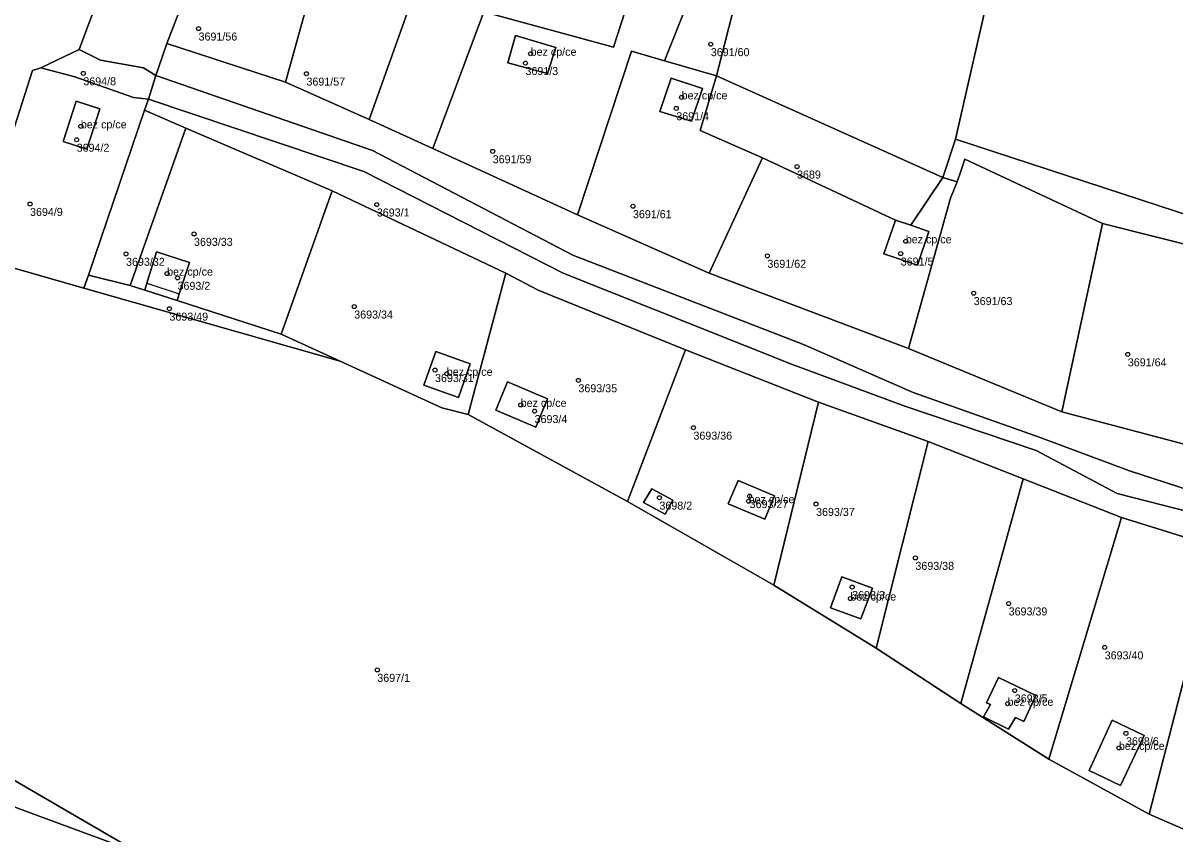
# Model space of a CAD drawing. Extents: x -878211 to -870363, y -1058464 to -1052522.
# Drawn here: x -874865.7 to -874721.8, y -1054931.9 to -1054830.6 of the extents above; entities that cross this region are included whole.
import ezdxf

# ---------------------------------------------------------------- set-up
doc = ezdxf.new("R2010")
doc.units = 0
for name, color, linetype in [('Definiční body', 7, 'Continuous'), ('Polygon budovy', 7, 'Continuous'), ('Polygon parcely', 7, 'Continuous')]:
    doc.layers.add(name, color=color, linetype=linetype)

msp = doc.modelspace()

# ---------------------------------------------------------------- linework, layer by layer
at = {"layer": 'Definiční body'}
for centre in [(-874843.76, -1054831.24994), (-874802.27, -1054834.38994), (-874779.76, -1054833.19994), (-874802.92, -1054835.55994), (-874858.16, -1054836.83994), (-874830.28, -1054836.87994), (-874783.41, -1054839.83994), (-874784.07, -1054841.20994), (-874858.47, -1054843.45994), (-874858.99, -1054845.13994), (-874807.01, -1054846.57994), (-874768.99, -1054848.48994), (-874864.82, -1054853.15994), (-874821.49, -1054853.22994), (-874789.49, -1054853.43994), (-874844.33, -1054856.89994), (-874755.4, -1054857.81994), (-874852.82, -1054859.38994), (-874772.69, -1054859.63994), (-874756.03, -1054859.35994), (-874847.69, -1054861.85994), (-874846.39, -1054862.38994), (-874746.91, -1054864.29994), (-874824.31, -1054865.97994), (-874847.4, -1054866.23994), (-874727.66, -1054871.94994), (-874814.22, -1054873.90994), (-874812.75, -1054874.36994), (-874796.3, -1054875.18994), (-874803.51, -1054878.25994), (-874801.78, -1054879.03994), (-874781.93, -1054881.10994), (-874786.18, -1054889.84994), (-874775.04, -1054890.28994), (-874774.91, -1054889.65994), (-874766.61, -1054890.63994), (-874754.2, -1054897.37994), (-874762.1, -1054901.01994), (-874762.32, -1054902.44994), (-874742.55, -1054903.06994), (-874730.55, -1054908.55994), (-874821.43, -1054911.36994), (-874741.78, -1054913.93994), (-874742.69, -1054915.59994), (-874727.89, -1054919.28994), (-874728.78, -1054921.10994)]:
    msp.add_circle(centre, 0.25, dxfattribs=at)
at = {"layer": 'Polygon budovy'}
for points in [[(-874805.1, -1054835.51), (-874800.17, -1054836.87), (-874799.14, -1054833.6), (-874804.18, -1054832.11)], [(-874784.73, -1054837.45), (-874786.11, -1054841.61), (-874782.16, -1054842.83), (-874780.79, -1054838.71)], [(-874859.04, -1054840.3), (-874860.68, -1054845.36), (-874857.73, -1054846.31), (-874856.08, -1054841.26)], [(-874756.68, -1054855.17), (-874758.14, -1054859.38), (-874753.95, -1054860.79), (-874752.53, -1054856.58), (-874754.79, -1054855.81)], [(-874850.23, -1054863.07), (-874846.17, -1054864.39), (-874844.89, -1054860.47), (-874849.02, -1054859.13)], [(-874815.6, -1054875.8), (-874811.29, -1054877.34), (-874809.81, -1054873.12), (-874814.1, -1054871.58)], [(-874805.16, -1054875.39), (-874806.64, -1054878.91), (-874801.61, -1054881.03), (-874800.17, -1054877.5)], [(-874777.58, -1054890.6), (-874773.02, -1054892.53), (-874771.8, -1054889.61), (-874776.35, -1054887.69)], [(-874764.8, -1054903.6), (-874761.02, -1054904.98), (-874759.57, -1054901.14), (-874763.37, -1054899.74)], [(-874745.68, -1054917.24), (-874742.58, -1054918.78), (-874741.69, -1054917.32), (-874740.67, -1054917.79), (-874739.17, -1054914.55), (-874743.8, -1054912.31), (-874745.33, -1054915.49), (-874744.82, -1054915.7)], [(-874725.62, -1054919.54), (-874729.6, -1054917.66), (-874732.5, -1054923.95), (-874728.57, -1054925.8)]]:
    msp.add_lwpolyline(points, close=True, dxfattribs=at)
at = {"layer": 'Polygon parcely'}
for points in [[(-874737.03, -1054791.74), (-874736.19, -1054788.41), (-874735.51, -1054785.73), (-874755.43, -1054779.7), (-874764.07, -1054777.18), (-874770.5, -1054803.65), (-874777.02, -1054829.16), (-874779.06, -1054837.16), (-874750.78, -1054849.85), (-874749.19, -1054845.05)], [(-874900.2, -1054852.06), (-874871.91, -1054859.71), (-874871.58, -1054858.5), (-874864.49, -1054836.48), (-874863.45, -1054836.16), (-874858.69, -1054833.85), (-874857.14, -1054829.74), (-874853.97, -1054820.52), (-874852.56, -1054817.02), (-874863.96, -1054811.72), (-874903.72, -1054795.58), (-874940.63, -1054786.24), (-874944.08, -1054786.21), (-874951.04, -1054836.25), (-874952.59, -1054842.16), (-874942.16, -1054842.84), (-874935.87, -1054843.71), (-874936.02, -1054846.24), (-874921.33, -1054847.42)], [(-874687.12, -1054800.11), (-874694.73, -1054798.26), (-874715.57, -1054795.19), (-874721.67, -1054794.2), (-874727.61, -1054794.97), (-874733.34, -1054794.38), (-874737.03, -1054791.74), (-874749.19, -1054845.05), (-874700.59, -1054860.97)], [(-874856.03, -1054835.17), (-874850.65, -1054836.16), (-874849.1, -1054837.12), (-874847.71, -1054833.09), (-874843.05, -1054821.02), (-874847.1, -1054819.56), (-874852.56, -1054817.02), (-874853.97, -1054820.52), (-874857.14, -1054829.74), (-874858.69, -1054833.85)], [(-874789.59, -1054826.33), (-874790.56, -1054826), (-874796.16, -1054824.1), (-874815.65, -1054819.6), (-874817.9, -1054826.58), (-874816.86, -1054826.95), (-874822.46, -1054842.6), (-874814.51, -1054846.23), (-874808.11, -1054829.16), (-874791.92, -1054833.55)], [(-874828.99, -1054823.83), (-874839.85, -1054820.86), (-874840.21, -1054821.9), (-874841.05, -1054821.64), (-874843.05, -1054821.02), (-874847.71, -1054833.09), (-874832.9, -1054837.95)], [(-874822.46, -1054842.6), (-874816.86, -1054826.95), (-874817.9, -1054826.58), (-874828.99, -1054823.83), (-874832.9, -1054837.95)], [(-874796.41, -1054854.5), (-874789.68, -1054834.08), (-874785.54, -1054835.27), (-874782.6, -1054827.87), (-874789.59, -1054826.33), (-874791.92, -1054833.55), (-874808.11, -1054829.16), (-874814.51, -1054846.23)], [(-874785.54, -1054835.27), (-874779.06, -1054837.16), (-874777.02, -1054829.16), (-874779.7, -1054828.56), (-874782.6, -1054827.87)], [(-874804.18, -1054832.11), (-874805.1, -1054835.51), (-874800.17, -1054836.87), (-874799.14, -1054833.6)], [(-874804.18, -1054832.11), (-874799.14, -1054833.6), (-874800.17, -1054836.87), (-874805.1, -1054835.51)], [(-874850.01, -1054840.06), (-874849.1, -1054837.12), (-874850.65, -1054836.16), (-874856.03, -1054835.17), (-874858.69, -1054833.85), (-874863.45, -1054836.16), (-874859.21, -1054837.26), (-874851.9, -1054839.87)], [(-874773.29, -1054847.4), (-874781.1, -1054843.98), (-874779.06, -1054837.16), (-874785.54, -1054835.27), (-874789.68, -1054834.08), (-874796.41, -1054854.5), (-874779.96, -1054861.79)], [(-874863.45, -1054836.16), (-874864.49, -1054836.48), (-874871.58, -1054858.5), (-874871.91, -1054859.71), (-874858.08, -1054863.66), (-874857.53, -1054862.06), (-874850.51, -1054841.45), (-874850.01, -1054840.06), (-874851.9, -1054839.87), (-874859.21, -1054837.26)], [(-874781.1, -1054843.98), (-874773.29, -1054847.4), (-874756.68, -1054855.17), (-874754.79, -1054855.81), (-874750.78, -1054849.85), (-874779.06, -1054837.16)], [(-874784.73, -1054837.45), (-874780.79, -1054838.71), (-874782.16, -1054842.83), (-874786.11, -1054841.61)], [(-874784.73, -1054837.45), (-874786.11, -1054841.61), (-874782.16, -1054842.83), (-874780.79, -1054838.71)], [(-874856.08, -1054841.26), (-874859.04, -1054840.3), (-874860.68, -1054845.36), (-874857.73, -1054846.31)], [(-874856.08, -1054841.26), (-874857.73, -1054846.31), (-874860.68, -1054845.36), (-874859.04, -1054840.3)], [(-874857.53, -1054862.06), (-874852.32, -1054863.34), (-874845.35, -1054843.68), (-874850.51, -1054841.45)], [(-874827.06, -1054851.52), (-874845.35, -1054843.68), (-874852.32, -1054863.34), (-874850.49, -1054863.93), (-874850.23, -1054863.07), (-874849.02, -1054859.13), (-874844.89, -1054860.47), (-874846.17, -1054864.39), (-874846.44, -1054865.23), (-874833.45, -1054869.42)], [(-874748.98, -1054850.38), (-874750.78, -1054849.85), (-874754.79, -1054855.81), (-874752.53, -1054856.58), (-874753.95, -1054860.79), (-874758.14, -1054859.38), (-874756.68, -1054855.17), (-874773.29, -1054847.4), (-874779.96, -1054861.79), (-874755.08, -1054871.23), (-874749.81, -1054852.42)], [(-874748.98, -1054850.38), (-874749.81, -1054852.42), (-874755.08, -1054871.23), (-874735.89, -1054879.13), (-874730.84, -1054855.59), (-874748.04, -1054847.55), (-874748.51, -1054849.04)], [(-874833.45, -1054869.42), (-874826.07, -1054872.81), (-874813.37, -1054878.64), (-874810.06, -1054879.46), (-874805.36, -1054861.8), (-874827.06, -1054851.52)], [(-874752.53, -1054856.58), (-874754.79, -1054855.81), (-874756.68, -1054855.17), (-874758.14, -1054859.38), (-874753.95, -1054860.79)], [(-874716.21, -1054884.33), (-874711.77, -1054861.22), (-874711.62, -1054860.44), (-874730.84, -1054855.59), (-874735.89, -1054879.13)], [(-874849.02, -1054859.13), (-874850.23, -1054863.07), (-874850.49, -1054863.93), (-874846.44, -1054865.23), (-874846.17, -1054864.39), (-874844.89, -1054860.47)], [(-874858.08, -1054863.66), (-874826.07, -1054872.81), (-874833.45, -1054869.42), (-874846.44, -1054865.23), (-874850.49, -1054863.93), (-874852.32, -1054863.34), (-874857.53, -1054862.06)], [(-874782.94, -1054871.37), (-874801.34, -1054863.93), (-874805.36, -1054861.8), (-874810.06, -1054879.46), (-874790.19, -1054890.34)], [(-874809.81, -1054873.12), (-874811.29, -1054877.34), (-874815.6, -1054875.8), (-874814.1, -1054871.58)], [(-874809.81, -1054873.12), (-874814.1, -1054871.58), (-874815.6, -1054875.8), (-874811.29, -1054877.34)], [(-874771.87, -1054900.79), (-874766.32, -1054877.91), (-874782.94, -1054871.37), (-874790.19, -1054890.34)], [(-874801.61, -1054881.03), (-874806.64, -1054878.91), (-874805.16, -1054875.39), (-874800.17, -1054877.5)], [(-874801.61, -1054881.03), (-874800.17, -1054877.5), (-874805.16, -1054875.39), (-874806.64, -1054878.91)], [(-874752.6, -1054882.81), (-874766.32, -1054877.91), (-874771.87, -1054900.79), (-874759.1, -1054908.63)], [(-874851.13, -1054934.26), (-874891.72, -1054910.67), (-874914.25, -1054902.46), (-874940.77, -1054896.9), (-874968.52, -1054890.2), (-874975.83, -1054888.07), (-874989.56, -1054882.34), (-874982.16, -1054890.91), (-874976.24, -1054894.56), (-874912.56, -1054915.77), (-874873.63, -1054925.96)], [(-874748.51, -1054915.58), (-874740.73, -1054887.49), (-874752.6, -1054882.81), (-874759.1, -1054908.63)], [(-874737.52, -1054922.52), (-874728.43, -1054892.33), (-874740.73, -1054887.49), (-874748.51, -1054915.58)], [(-874785.47, -1054891.91), (-874784.52, -1054890.14), (-874787.12, -1054888.76), (-874788.16, -1054890.47)], [(-874785.47, -1054891.91), (-874788.16, -1054890.47), (-874787.12, -1054888.76), (-874784.52, -1054890.14)], [(-874771.8, -1054889.61), (-874776.35, -1054887.69), (-874777.58, -1054890.6), (-874773.02, -1054892.53)], [(-874771.8, -1054889.61), (-874773.02, -1054892.53), (-874777.58, -1054890.6), (-874776.35, -1054887.69)], [(-874725.01, -1054929.4), (-874716.41, -1054896.06), (-874728.43, -1054892.33), (-874737.52, -1054922.52)], [(-874716.41, -1054896.06), (-874725.01, -1054929.4), (-874719.83, -1054931.62), (-874714.6, -1054933.48), (-874705.73, -1054898.89)], [(-874764.8, -1054903.6), (-874761.02, -1054904.98), (-874759.57, -1054901.14), (-874763.37, -1054899.74)], [(-874764.8, -1054903.6), (-874763.37, -1054899.74), (-874759.57, -1054901.14), (-874761.02, -1054904.98)], [(-874745.68, -1054917.24), (-874744.82, -1054915.7), (-874745.33, -1054915.49), (-874743.8, -1054912.31), (-874739.17, -1054914.55), (-874740.67, -1054917.79), (-874741.69, -1054917.32), (-874742.58, -1054918.78)], [(-874745.68, -1054917.24), (-874742.58, -1054918.78), (-874741.69, -1054917.32), (-874740.67, -1054917.79), (-874739.17, -1054914.55), (-874743.8, -1054912.31), (-874745.33, -1054915.49), (-874744.82, -1054915.7)], [(-874858.23, -1054942.78), (-874851.13, -1054934.26), (-874873.63, -1054925.96), (-874912.56, -1054915.77), (-874914.13, -1054923.25), (-874918.15, -1054932.1), (-874915.49, -1054932.14), (-874886.83, -1054932.88), (-874874.72, -1054936.36)], [(-874732.5, -1054923.95), (-874728.57, -1054925.8), (-874725.62, -1054919.54), (-874729.6, -1054917.66)], [(-874732.5, -1054923.95), (-874729.6, -1054917.66), (-874725.62, -1054919.54), (-874728.57, -1054925.8)]]:
    msp.add_lwpolyline(points, close=True, dxfattribs=at)
for points in [[(-874716.21, -1054884.33), (-874735.89, -1054879.13), (-874755.08, -1054871.23), (-874779.96, -1054861.79), (-874796.41, -1054854.5), (-874814.51, -1054846.23), (-874822.46, -1054842.6), (-874832.9, -1054837.95), (-874847.71, -1054833.09), (-874849.1, -1054837.12), (-874822.01, -1054846.48), (-874797.01, -1054859.54), (-874768.2, -1054870.7), (-874754.47, -1054876.7), (-874738.6, -1054882.31), (-874727.43, -1054886.5), (-874705.62, -1054893.57)], [(-874705.62, -1054893.57), (-874727.43, -1054886.5), (-874738.6, -1054882.31), (-874754.47, -1054876.7), (-874768.2, -1054870.7), (-874797.01, -1054859.54), (-874822.01, -1054846.48), (-874849.1, -1054837.12), (-874850.01, -1054840.06), (-874823.13, -1054849.08), (-874798.21, -1054861.79), (-874769.69, -1054873.16), (-874755.51, -1054878.4), (-874739.12, -1054883.94), (-874729, -1054889.32), (-874709.93, -1054894.18)], [(-874709.93, -1054894.18), (-874729, -1054889.32), (-874739.12, -1054883.94), (-874755.51, -1054878.4), (-874769.69, -1054873.16), (-874798.21, -1054861.79), (-874823.13, -1054849.08), (-874850.01, -1054840.06), (-874850.51, -1054841.45), (-874845.35, -1054843.68), (-874827.06, -1054851.52), (-874805.36, -1054861.8), (-874801.34, -1054863.93), (-874782.94, -1054871.37), (-874766.32, -1054877.91), (-874752.6, -1054882.81), (-874740.73, -1054887.49), (-874728.43, -1054892.33), (-874716.41, -1054896.06)], [(-874700.59, -1054860.97), (-874749.19, -1054845.05), (-874750.78, -1054849.85), (-874748.98, -1054850.38), (-874748.51, -1054849.04), (-874748.04, -1054847.55), (-874730.84, -1054855.59), (-874711.62, -1054860.44)], [(-874719.83, -1054931.62), (-874725.01, -1054929.4), (-874737.52, -1054922.52), (-874748.51, -1054915.58), (-874759.1, -1054908.63), (-874771.87, -1054900.79), (-874790.19, -1054890.34), (-874810.06, -1054879.46), (-874813.37, -1054878.64), (-874826.07, -1054872.81), (-874858.08, -1054863.66), (-874871.91, -1054859.71)], [(-874891.72, -1054910.67), (-874851.13, -1054934.26), (-874787.43, -1054961.48), (-874728.39, -1054979.08), (-874684.01, -1054991.82)]]:
    msp.add_lwpolyline(points, dxfattribs=at)

# ---------------------------------------------------------------- texts
at = {"layer": 'Definiční body'}
for s, p in [('3691/56', (-874843.76, -1054832.739)), ('bez cp/ce', (-874802.27, -1054834.639)), ('3691/60', (-874779.76, -1054834.689)), ('3691/3', (-874802.92, -1054837.049)), ('3694/8', (-874858.16, -1054838.329)), ('3691/57', (-874830.28, -1054838.369)), ('bez cp/ce', (-874783.41, -1054840.09)), ('bez cp/ce', (-874858.47, -1054843.71)), ('3691/4', (-874784.07, -1054842.699)), ('3694/2', (-874858.99, -1054846.629)), ('3691/59', (-874807.01, -1054848.069)), ('3689', (-874768.99, -1054849.979)), ('3694/9', (-874864.82, -1054854.649)), ('3693/1', (-874821.49, -1054854.719)), ('3691/61', (-874789.49, -1054854.929)), ('bez cp/ce', (-874755.4, -1054858.07)), ('3693/33', (-874844.33, -1054858.389)), ('3693/32', (-874852.82, -1054860.879)), ('3691/62', (-874772.69, -1054861.129)), ('3691/5', (-874756.03, -1054860.849)), ('bez cp/ce', (-874847.69, -1054862.11)), ('3693/2', (-874846.39, -1054863.879)), ('3691/63', (-874746.91, -1054865.789)), ('3693/49', (-874847.4, -1054867.729)), ('3693/34', (-874824.31, -1054867.469)), ('3691/64', (-874727.66, -1054873.439)), ('3693/31', (-874814.22, -1054875.399)), ('bez cp/ce', (-874812.75, -1054874.62)), ('3693/35', (-874796.3, -1054876.679)), ('bez cp/ce', (-874803.51, -1054878.51)), ('3693/4', (-874801.78, -1054880.529)), ('3693/36', (-874781.93, -1054882.599)), ('3698/2', (-874786.18, -1054891.339)), ('bez cp/ce', (-874775.04, -1054890.54)), ('3693/27', (-874774.91, -1054891.149)), ('3693/37', (-874766.61, -1054892.129)), ('3693/38', (-874754.2, -1054898.869)), ('bez cp/ce', (-874762.32, -1054902.7)), ('3698/3', (-874762.1, -1054902.509)), ('3693/39', (-874742.55, -1054904.559)), ('3693/40', (-874730.55, -1054910.049)), ('3697/1', (-874821.43, -1054912.859)), ('bez cp/ce', (-874742.69, -1054915.85)), ('3698/5', (-874741.78, -1054915.429)), ('bez cp/ce', (-874728.78, -1054921.36)), ('3698/6', (-874727.89, -1054920.779))]:
    msp.add_text(s, height=0.999996, dxfattribs=at).set_placement(p)

doc.saveas('drawing.dxf')
